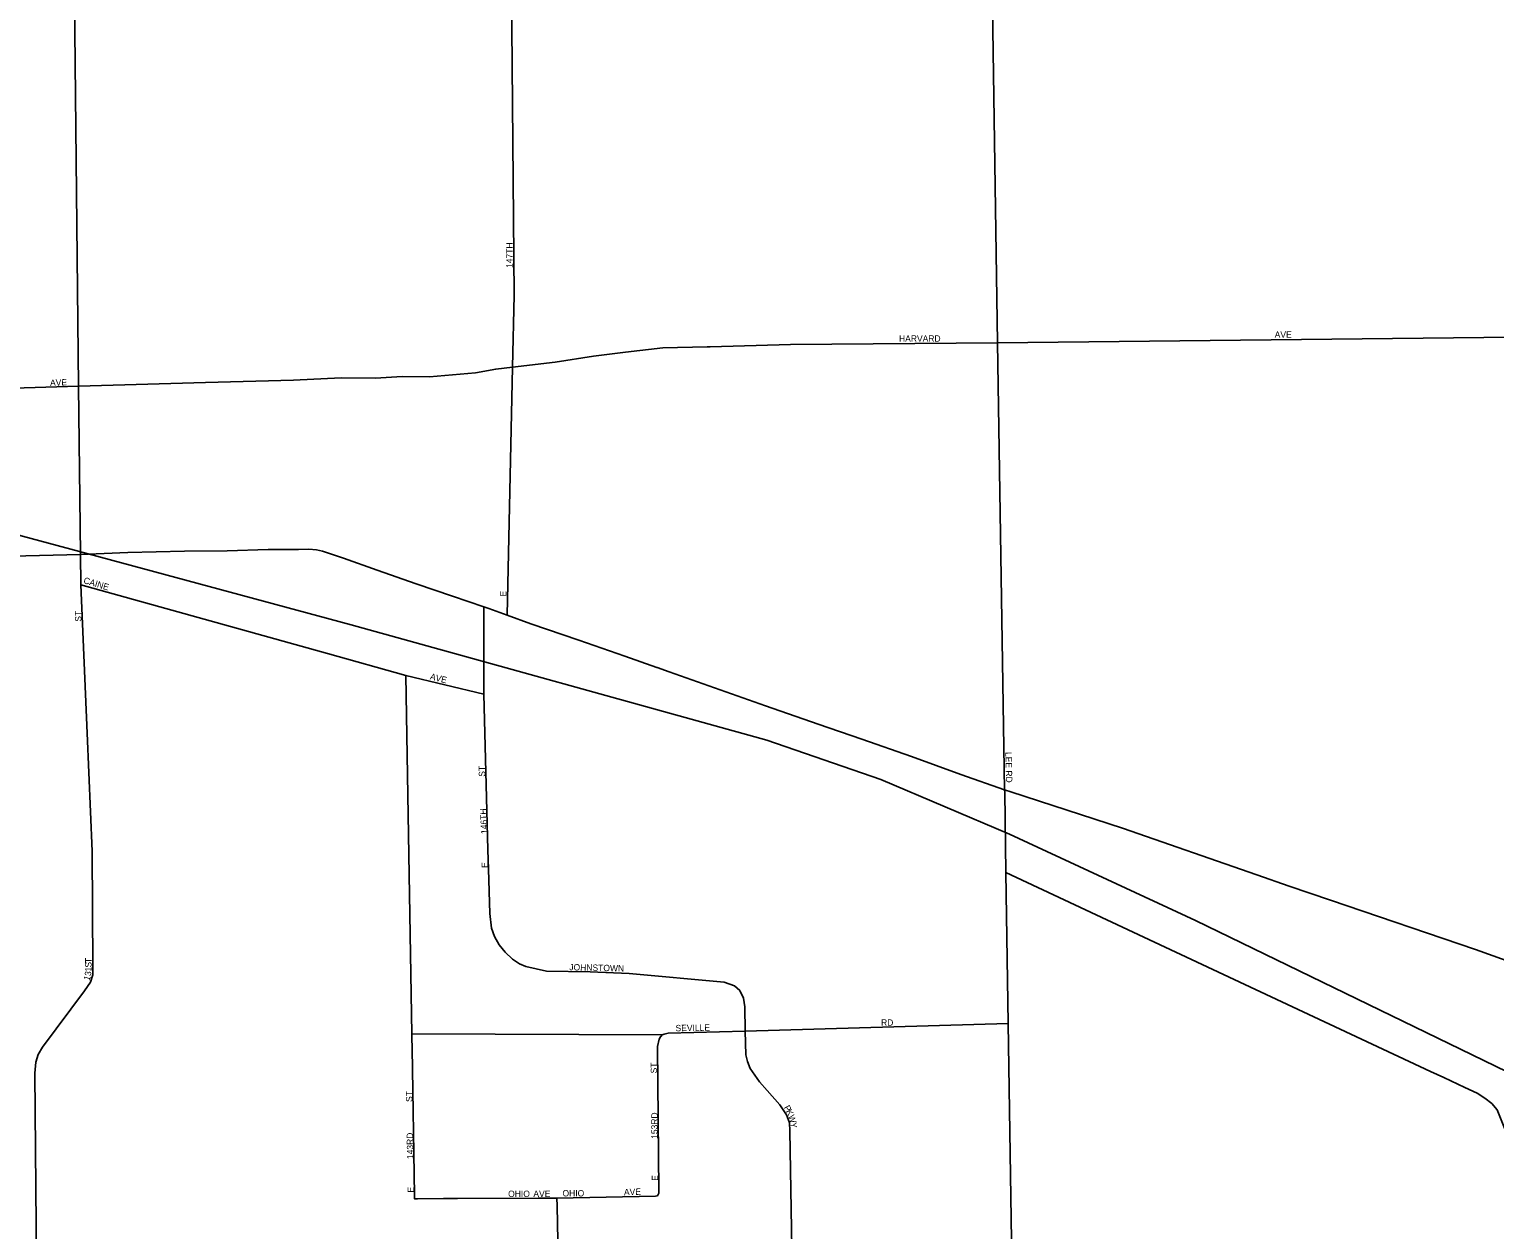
# Model space of a CAD drawing. Extents: x -561 to 1170, y 0 to 846.
# Drawn here: x 317.26 to 348.35, y 222.17 to 247.65 of the extents above; entities that cross this region are included whole.
import ezdxf

# ---------------------------------------------------------------- set-up
doc = ezdxf.new("R2010")
doc.units = 0
for name, color, linetype in [('GM_X_City_Street', 7, 'Continuous'), ('GM_X_City_Street_Text', 7, 'Continuous'), ('GM_X_County_ROW', 7, 'Continuous'), ('GM_X_Rail_Line', 7, 'Continuous'), ('GM_X_State_Route', 7, 'Continuous')]:
    doc.layers.add(name, color=color, linetype=linetype)

msp = doc.modelspace()

# ---------------------------------------------------------------- linework, layer by layer
at = {"layer": 'GM_X_City_Street'}
for points in [[(327.402, 235.214), (327.513, 240.477), (327.546, 242.004), (327.491, 248.513), (327.58, 254.125), (327.574, 254.65), (327.564, 254.818), (327.528, 255.039), (327.491, 255.27)], [(318.488, 232.71), (318.357, 235.862), (318.346, 236.505), (318.308, 240.073), (318.221, 248.307), (318.215, 248.724), (318.281, 254.556)], [(337.956, 231.458), (337.956, 231.458), (337.955, 231.509), (337.806, 240.994), (337.698, 248.119)], [(331.643, 240.913), (331.661, 240.913), (331.704, 240.914), (333.409, 240.959), (337.806, 240.994), (351.994, 241.154), (352.054, 241.155)], [(314.147, 239.949), (318.308, 240.073), (320.996, 240.152), (322.869, 240.203), (323.881, 240.252), (324.607, 240.243), (325.174, 240.278), (325.754, 240.275), (326.727, 240.361), (327.157, 240.44), (327.513, 240.477), (328.42, 240.585), (329.234, 240.714), (329.914, 240.796), (330.702, 240.887), (331.643, 240.913)], [(318.357, 235.862), (323.586, 234.403), (323.586, 234.403)], [(326.904, 233.586), (326.902, 235.392)], [(323.586, 234.403), (325.251, 233.938), (326.904, 233.541)], [(325.38, 226.156), (325.378, 226.258), (325.377, 226.327), (325.251, 233.938)], [(327.004, 229.826), (326.993, 230.232), (326.904, 233.541), (326.904, 233.586)], [(317.405, 222.262), (317.375, 225.491), (317.398, 225.731), (317.447, 225.891), (317.539, 226.049), (318.432, 227.24), (318.561, 227.423), (318.606, 227.583), (318.612, 227.748), (318.593, 230.206), (318.488, 232.71)], [(338.17, 217.357), (338.033, 226.549), (337.983, 229.757), (337.956, 231.458)], [(333.439, 221.775), (333.401, 224.274), (333.388, 224.441), (333.324, 224.612), (333.188, 224.822), (332.915, 225.127), (332.754, 225.311), (332.558, 225.594), (332.497, 225.742), (332.465, 225.887), (332.448, 226.387), (332.441, 226.9), (332.414, 227.085), (332.335, 227.246), (332.225, 227.346), (332.004, 227.429), (329.992, 227.611), (329.158, 227.645), (328.235, 227.656), (327.799, 227.758), (327.664, 227.818), (327.51, 227.912), (327.355, 228.061), (327.229, 228.215), (327.131, 228.397), (327.065, 228.569), (327.029, 228.882), (327.004, 229.826)], [(337.983, 229.757), (346.989, 225.532), (347.275, 225.399)], [(330.728, 226.32), (330.732, 226.322), (330.813, 226.341), (332.448, 226.387), (338.033, 226.549)], [(325.383, 226.015), (325.381, 226.119), (325.38, 226.156)], [(330.62, 222.998), (330.59, 226.061), (330.625, 226.213), (330.655, 226.266), (330.663, 226.276), (330.689, 226.307), (330.728, 226.32)], [(325.498, 222.824), (325.435, 222.824), (325.434, 222.907), (325.383, 226.015)], [(347.275, 225.399), (347.722, 225.192), (347.981, 225.069), (348.144, 224.967), (348.292, 224.851), (348.403, 224.715), (348.658, 224.082), (349.072, 222.875), (349.161, 222.689), (349.279, 222.563), (349.445, 222.401), (349.744, 222.215), (355.249, 219.547), (355.399, 219.48), (355.571, 219.433), (355.781, 219.429), (357.788, 219.451)], [(328.455, 222.839), (330.546, 222.882), (330.575, 222.89), (330.589, 222.894), (330.621, 222.948), (330.62, 222.998)], [(326.206, 222.833), (326.188, 222.833), (326.048, 222.831), (325.498, 222.824)], [(326.347, 222.834), (326.206, 222.833)], [(328.329, 222.839), (328.057, 222.839), (326.347, 222.834)], [(328.458, 222.682), (328.455, 222.839), (328.329, 222.839)], [(328.54, 218.579), (328.458, 222.682)], [(317.42, 220.574), (317.405, 222.262)]]:
    msp.add_lwpolyline(points, dxfattribs=at)
at = {"layer": 'GM_X_County_ROW'}
msp.add_lwpolyline([(325.377, 226.327), (330.689, 226.307)], dxfattribs=at)
at = {"layer": 'GM_X_Rail_Line'}
msp.add_lwpolyline([(298.13, 242.002), (318.507, 236.517), (324.092, 235.01), (332.909, 232.565), (335.331, 231.724), (338.056, 230.566), (342.006, 228.734), (349.098, 225.29), (355.932, 221.943), (362.788, 218.612), (374.08, 213.222), (380.74, 209.891), (386.337, 207.152), (396.841, 202.087)], dxfattribs=at)
at = {"layer": 'GM_X_State_Route'}
for points in [[(330.578, 234.104), (329.898, 234.343), (328.918, 234.685), (327.905, 235.032), (327.402, 235.214), (327.012, 235.354), (326.902, 235.392), (326.24, 235.618), (325.472, 235.882), (324.645, 236.167), (323.926, 236.426), (323.485, 236.576), (323.355, 236.601), (323.192, 236.615), (322.976, 236.611), (322.327, 236.606), (321.461, 236.582), (320.553, 236.573), (319.352, 236.543), (318.346, 236.505)], [(318.346, 236.505), (317.188, 236.475), (315.982, 236.44), (314.863, 236.411), (313.846, 236.379), (312.905, 236.337), (311.997, 236.3), (310.905, 236.24), (309.964, 236.203), (309.745, 236.196), (308.996, 236.171), (308.629, 236.16)], [(338.086, 231.466), (337.955, 231.509), (337.023, 231.835), (335.978, 232.214), (334.922, 232.582), (334.002, 232.903), (332.881, 233.291), (331.797, 233.675), (330.839, 234.012), (330.584, 234.102), (330.578, 234.104)], [(343.305, 229.705), (340.459, 230.692), (338.086, 231.466)], [(344.868, 229.167), (343.991, 229.467), (343.305, 229.705)], [(354.584, 224.567), (354.044, 225.004), (353.468, 225.466), (352.99, 225.86), (352.846, 225.974), (352.551, 226.21), (352.178, 226.513), (352.036, 226.608), (351.894, 226.676), (351.698, 226.749), (351.241, 226.915), (350.571, 227.17), (349.895, 227.419), (347.943, 228.118), (344.868, 229.167)]]:
    msp.add_lwpolyline(points, dxfattribs=at)

# ---------------------------------------------------------------- texts
at = {"layer": 'GM_X_City_Street_Text'}
for s, rotation, p in [('147TH', 90, (327.515, 242.585)), ('HARVARD', 0, (335.714, 241.019)), ('AVE', 0, (343.685, 241.102)), ('AVE', 1.9736, (317.703, 240.08)), ('CAINE', 343.2998, (318.4, 235.897)), ('E', 90, (327.384, 235.612)), ('ST', 90, (318.367, 235.077)), ('AVE', 345.9638, (325.753, 233.854)), ('LEE RD', 271.1928, (337.971, 232.31)), ('ST', 90, (326.933, 231.786)), ('146TH', 92.336, (326.98, 230.574)), ('E', 90, (326.992, 229.85)), ('T', 89.9956, (318.581, 227.83)), ('3', 82.2103, (318.567, 227.55)), ('S', 89.9956, (318.581, 227.735)), ('1', 89.1698, (318.58, 227.65)), ('JOHNSTOWN', 358.6524, (328.717, 227.678)), ('1', 73.0465, (318.538, 227.447)), ('SEVILLE', 1.0225, (330.973, 226.383)), ('RD', 0, (335.333, 226.501)), ('ST', 90, (330.58, 225.49)), ('ST', 90, (325.388, 224.884)), ('P', 299.2536, (333.264, 224.767)), ('153RD', 90, (330.592, 224.1)), ('K', 296.2425, (333.31, 224.686)), ('W', 287.999, (333.36, 224.584)), ('143RD', 91.1452, (325.412, 223.672)), ('Y', 276.0651, (333.407, 224.444)), ('E', 90, (330.604, 223.209)), ('E', 90, (325.424, 222.96)), ('OHIO', 0, (327.421, 222.866)), ('AVE', 0, (327.956, 222.866)), ('OHIO', 0, (328.574, 222.878)), ('AVE', 1.9814, (329.88, 222.902))]:
    msp.add_text(s, height=0.135, rotation=rotation, dxfattribs=at).set_placement(p)

doc.saveas('drawing.dxf')
